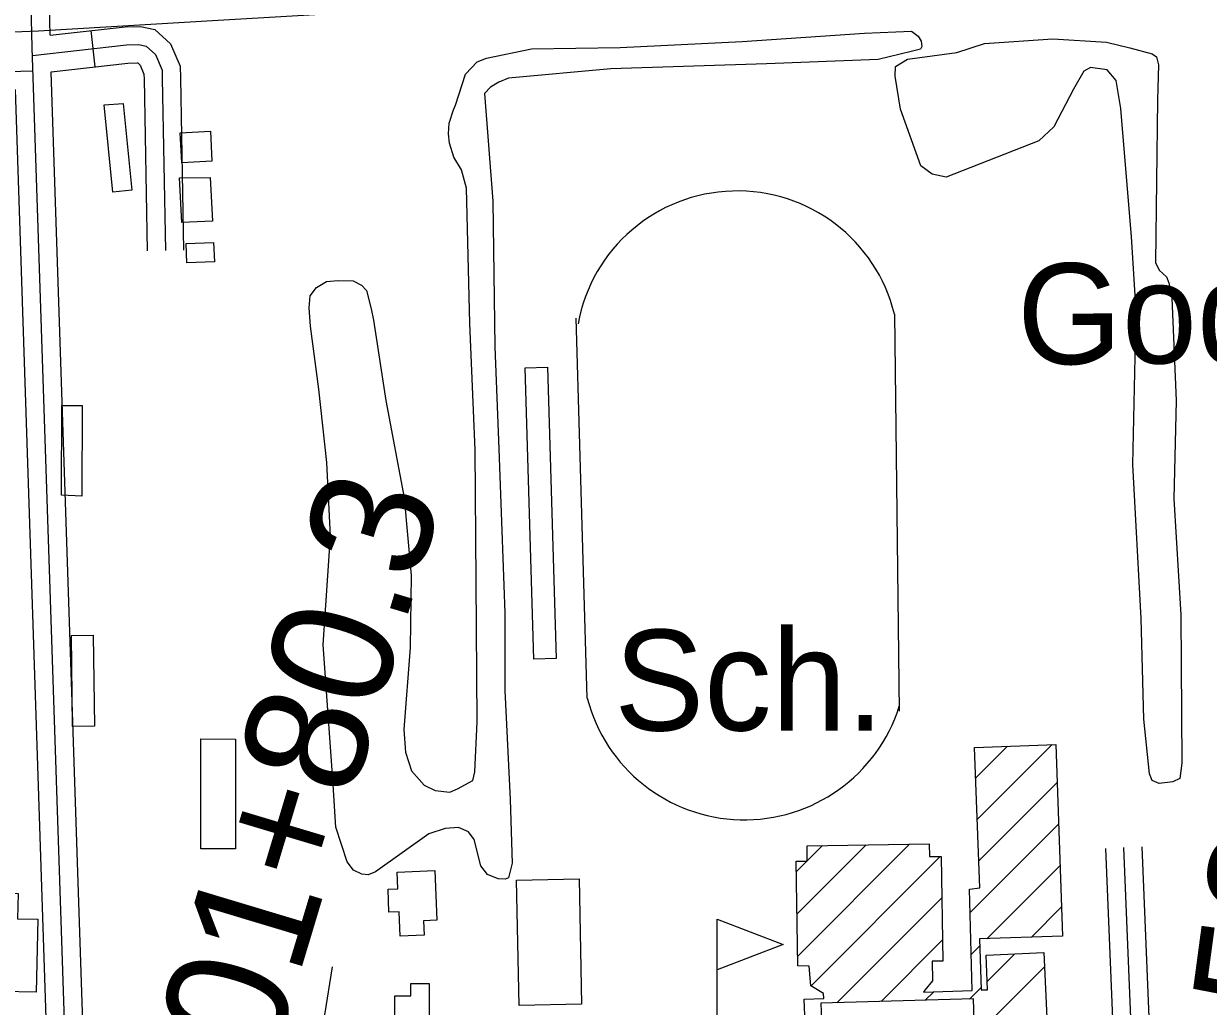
# Model space of a CAD drawing. Extents: x 3508733 to 3546731, y 546897 to 572481.
# Drawn here: x 3520699 to 3521675, y 567402 to 568212 of the extents above; entities that cross this region are included whole.
import ezdxf

# ---------------------------------------------------------------- set-up
doc = ezdxf.new("R2010")
doc.units = 0
for name, color, linetype in [('V-BLDG-IDEN', 7, 'Continuous'), ('V-BLDG-OTLN', 7, 'Continuous'), ('V-RAIL-TRAK', 7, 'Continuous'), ('V-ROAD-CNTR', 7, 'Continuous'), ('V-SITE-VEGE', 7, 'Continuous'), ('V-SURV-IDEN', 7, 'Continuous')]:
    doc.layers.add(name, color=color, linetype=linetype)

msp = doc.modelspace()

# ---------------------------------------------------------------- linework, layer by layer
at = {"layer": 'V-BLDG-OTLN'}
for p, q in [((3521484.64, 567556.33), (3521546.28, 567617.98)), ((3521483.31, 567590.36), (3521509.64, 567616.7)), ((3521485.96, 567522.3), (3521550.44, 567586.78)), ((3521478.75, 567479.74), (3521551.63, 567552.62)), ((3521336.25, 567478.66), (3521392.99, 567535.4)), ((3521336.8, 567443.85), (3521428.91, 567535.96)), ((3521344.6, 567522.36), (3521357.07, 567534.83)), ((3521335.71, 567513.47), (3521344.37, 567522.13)), ((3521347.69, 567419.39), (3521454.19, 567525.88)), ((3521492.54, 567458.17), (3521552.83, 567518.46)), ((3521368.96, 567405.3), (3521455.55, 567491.89)), ((3521529.18, 567459.46), (3521554.03, 567484.3)), ((3521270.41, 567365.87), (3521270.41, 567474.17)), ((3521405.37, 567406.35), (3521456.1, 567457.08)), ((3521479.64, 567445.27), (3521486.61, 567452.24)), ((3521492.73, 567423), (3521515.44, 567445.71)), ((3521493.74, 567388.66), (3521540.13, 567435.05)), ((3521441.77, 567407.4), (3521448.76, 567414.39)), ((3521478.17, 567408.44), (3521487.8, 567418.08))]:
    msp.add_line(p, q, dxfattribs=at)
for points in [[(3520781, 568146.07), (3520788.16, 568074.67), (3520772.62, 568073.11), (3520765.41, 568144.94)], [(3520854.12, 568098.52), (3520829.5, 568097.15), (3520828.12, 568121.89), (3520853.01, 568123.27)], [(3520852.79, 568085.09), (3520854.58, 568049.3), (3520829.46, 568048.04), (3520827.62, 568084.85)], [(3520856.4, 568015.79), (3520833.5, 568014.97), (3520832.93, 568030.82), (3520855.47, 568031.63)], [(3521119.47, 567688.34), (3521112.37, 567928.35), (3521130.57, 567928.89), (3521137.67, 567688.88)], [(3520747.19, 567822.59), (3520730.41, 567823.57), (3520730.6, 567897.34), (3520747.37, 567897.3)], [(3520738.54, 567708), (3520756.51, 567708.23), (3520757.49, 567633.28), (3520739.5, 567633.05)], [(3520873.71, 567622.4), (3520873.74, 567532.31), (3520844.99, 567532.3), (3520844.96, 567622.67)], [(3521037.97, 567514.3), (3521039.57, 567473.41), (3521028.63, 567472.98), (3521029.1, 567460.98), (3521009.22, 567460.21), (3521008.43, 567480.25), (3521000.05, 567479.92), (3520999.31, 567498.84), (3521007.29, 567499.15), (3521006.74, 567513.08)], [(3521156.59, 567507.37), (3521158.77, 567404.32), (3521107.31, 567403.23), (3521105.13, 567506.28)], [(3520709.38, 567414.08), (3520680.75, 567414.71), (3520682.07, 567474.45), (3520688.21, 567474.32), (3520688.39, 567482.61), (3520682.87, 567482.74), (3520683.16, 567495.61), (3520694.64, 567495.36), (3520694.18, 567474.64), (3520710.72, 567474.27)], [(3521270.41, 567474.17), (3521324.85, 567453.32), (3521270.41, 567432.47)], [(3521033.17, 567388.71), (3521004.92, 567388.64), (3521004.86, 567411.1), (3521018.02, 567411.14), (3521018, 567421.26), (3521033.09, 567421.3)]]:
    msp.add_lwpolyline(points, close=True, dxfattribs=at)
for points in [[(3521163.41, 567656.36), (3521154.15, 567969.42)], [(3521416.48, 567972.52), (3521420.37, 567645.71)], [(3521343.67, 567368.15), (3521341.94, 567408.28), (3521358.16, 567408.98), (3521357.98, 567413.03), (3521347.64, 567419.42), (3521346.26, 567435.41), (3521336.92, 567435.9), (3521335.58, 567522), (3521344.6, 567522.14), (3521344.41, 567534.64), (3521445.14, 567536.21), (3521445.3, 567525.75), (3521455.02, 567525.9), (3521456.37, 567439.68), (3521447.5, 567439.54), (3521447.75, 567423.35), (3521441.46, 567415.62), (3521440.28, 567414.07), (3521480.41, 567415.56), (3521478.25, 567498.94), (3521486.83, 567500.01), (3521482.32, 567615.74), (3521549.34, 567618.09), (3521554.87, 567460.35), (3521486.41, 567457.96), (3521487.88, 567415.92), (3521492.97, 567416.1), (3521491.99, 567444.63), (3521539.58, 567446.82), (3521548.93, 567243.4)], [(3521490.25, 567119.53), (3521481.5, 567408.54), (3521355.65, 567404.92), (3521357.81, 567355.04)]]:
    msp.add_lwpolyline(points, dxfattribs=at)
for centre, radius, start, end in [((3521286.97, 567940.76), 133.34, 13.78315, 169.63637), ((3521292.86, 567689.73), 133.68, 194.45277, 342.53369)]:
    msp.add_arc(centre, radius, start, end, dxfattribs=at)
at = {"layer": 'V-RAIL-TRAK'}
msp.add_lwpolyline([(3520265.29, 568183.6), (3520303.86, 568185.67), (3520423.55, 568192.08), (3520635.3, 568203.06), (3520711.32, 568206.01), (3520859.38, 568214.83), (3520981.37, 568221.85), (3521054.03, 568226.02), (3521234.9, 568234.86), (3521460.94, 568247.9), (3521723.6, 568261.72), (3521950.58, 568272.16), (3522154.22, 568282.6)], dxfattribs=at)
at = {"layer": 'V-ROAD-CNTR'}
msp.add_line((3520754.48, 568206.14), (3520757.79, 568176.32), dxfattribs=at)
for points in [[(3520756.32, 566724.31), (3520748.99, 566902.55), (3520706.22, 568192.26), (3520704.68, 568250.43)], [(3520720.96, 568202.41), (3520720.03, 568237.34)], [(3520720.96, 568202.41), (3520782.84, 568209.29), (3520795.41, 568209.66), (3520807.27, 568207.18), (3520820.21, 568195.39), (3520828.07, 568176.82), (3520828.36, 568167.12), (3520830.86, 568025.26)], [(3520706.44, 568185.7), (3520783.89, 568194.31), (3520794.08, 568194.62), (3520800.19, 568193.34), (3520807.68, 568186.52), (3520813.16, 568173.56), (3520813.37, 568166.77), (3520815.86, 568024.99)], [(3520721.89, 568172.33), (3520784.94, 568179.34), (3520792.75, 568179.57), (3520793.12, 568179.49), (3520795.15, 568177.64), (3520798.25, 568170.31), (3520798.37, 568166.41), (3520800.86, 568024.73)], [(3520649.1, 567783.24), (3520637.75, 568142.38), (3520641.79, 568153.68), (3520645.99, 568159.39), (3520653.35, 568164.95), (3520664.11, 568170.85), (3520676.46, 568172.19), (3520706.86, 568173.09)], [(3520771.3, 566724.93), (3520763.98, 566903.11), (3520721.89, 568172.33)], [(3520741.33, 566723.7), (3520734, 566902), (3520692.36, 568157.65)], [(3521601.94, 567252.12), (3521590.49, 567532.56)], [(3521616.93, 567252.73), (3521605.48, 567533.18)], [(3521631.92, 567253.34), (3521620.46, 567533.79)], [(3520941.04, 567355.77), (3520953.62, 567435.02)]]:
    msp.add_lwpolyline(points, dxfattribs=at)
at = {"layer": 'V-SITE-VEGE'}
for points in [[(3521430.3, 568188.86), (3521403.01, 568182.37), (3521311.07, 568178.79), (3521182.78, 568174.58), (3521098.51, 568166.88), (3521090.45, 568163.56), (3521083.81, 568159.64), (3521078.87, 568154.27), (3521085.65, 568065.73), (3521087.12, 567945.77), (3521090.52, 567861.57), (3521095.51, 567726.68), (3521095.47, 567662.56), (3521099.94, 567572.9), (3521101.5, 567520.49), (3521098.47, 567508.23), (3521095.87, 567507.12), (3521089.87, 567507.49), (3521081.33, 567511.04), (3521075.71, 567518.28), (3521070.28, 567539.82), (3521065.51, 567546.19), (3521057.25, 567549.74), (3521046.37, 567549.03), (3521032.85, 567544.64), (3520988.9, 567513.2), (3520982.86, 567510.7), (3520977.71, 567511.35), (3520970.89, 567514.59), (3520965.55, 567521.54), (3520956.21, 567550.01), (3520953.9, 567589.25), (3520945.72, 567700.15), (3520951.84, 567789.66), (3520948.74, 567850.32), (3520942.29, 567910.74), (3520935.29, 567962.76), (3520934.22, 567977.8), (3520935.21, 567987.66), (3520940.46, 567994.45), (3520948.68, 567999.48), (3520958.13, 568000.21), (3520970.58, 568000.04), (3520977.39, 567996.51), (3520981.62, 567992.16), (3520985.27, 567977.09), (3520987.29, 567967.62), (3520997.52, 567901.39), (3521012.71, 567821.36), (3521018.25, 567757.34), (3521017.42, 567698.13), (3521012.18, 567630.4), (3521013.64, 567611.93), (3521018.57, 567596.41), (3521029.14, 567584.68), (3521038.09, 567580.26), (3521050.08, 567578.8), (3521056.56, 567581.71), (3521069.1, 567588.41), (3521070.92, 567595.68), (3521072.78, 567636.85), (3521071.83, 567752.73), (3521071.19, 567860.88), (3521066.64, 567964.79), (3521063.91, 568076.4), (3521059.83, 568091.48), (3521053.53, 568101.87), (3521049.83, 568113.51), (3521049.08, 568121.24), (3521049.63, 568129.82), (3521053.22, 568140.92), (3521054.99, 568144.76), (3521063.08, 568170.4), (3521072.66, 568180.56), (3521080.42, 568183.46), (3521117.44, 568191.09), (3521190.4, 568192.22), (3521290.89, 568197.25), (3521391.83, 568203.99), (3521430.47, 568205.6), (3521436, 568201.66), (3521438.51, 568197.33), (3521438.88, 568193.04), (3521437.99, 568190.9)], [(3521626.41, 567593.86), (3521621.89, 567639.04), (3521619.61, 567721.99), (3521612.79, 567848.83), (3521615.42, 567975.11), (3521611.72, 568036.17), (3521602.88, 568141.9), (3521599, 568165.07), (3521591.64, 568173.85), (3521577.92, 568175.76), (3521572.29, 568172.83), (3521563.92, 568157.91), (3521547.59, 568126.77), (3521535.4, 568115.35), (3521458.94, 568085.48), (3521447.37, 568087.79), (3521438.02, 568094.8), (3521421.48, 568141.43), (3521417.14, 568168.56), (3521417.25, 568176.72), (3521427.21, 568182.59), (3521467.68, 568188.04), (3521490.55, 568195.46), (3521546.89, 568199.39), (3521591.1, 568196.63), (3521610.37, 568192.06), (3521628.78, 568187.08), (3521632.18, 568184.45), (3521633.81, 568177.99), (3521632.97, 568149.21), (3521631.53, 568015.19), (3521634.45, 568008.7), (3521640.39, 568003.46), (3521642.46, 567998.28), (3521644.87, 567985.78), (3521648.42, 567901.52), (3521646.42, 567820.35), (3521652.39, 567724.89), (3521653.26, 567602.86), (3521651.36, 567589.99), (3521645.74, 567587.49), (3521634.55, 567585.93), (3521628.57, 567588.59)]]:
    msp.add_lwpolyline(points, close=True, dxfattribs=at)

# ---------------------------------------------------------------- texts
at = {"layer": 'V-BLDG-IDEN'}
msp.add_text('Godchaux Henderson', height=82.9998, rotation=0.45592, dxfattribs=at).set_placement((3521517.79, 567931.11))
msp.add_text('Sch.', height=83, dxfattribs=at).set_placement((3521185.64, 567629.63))
at = {"layer": 'V-SURV-IDEN'}
for s, rotation, p in [('4601+80.3', 73.26406, (3520861.34, 567212.21)), ('4608+58.4', 82.37705, (3521710.29, 567020.37))]:
    msp.add_text(s, height=100, rotation=rotation, dxfattribs=at).set_placement(p)

doc.saveas('drawing.dxf')
